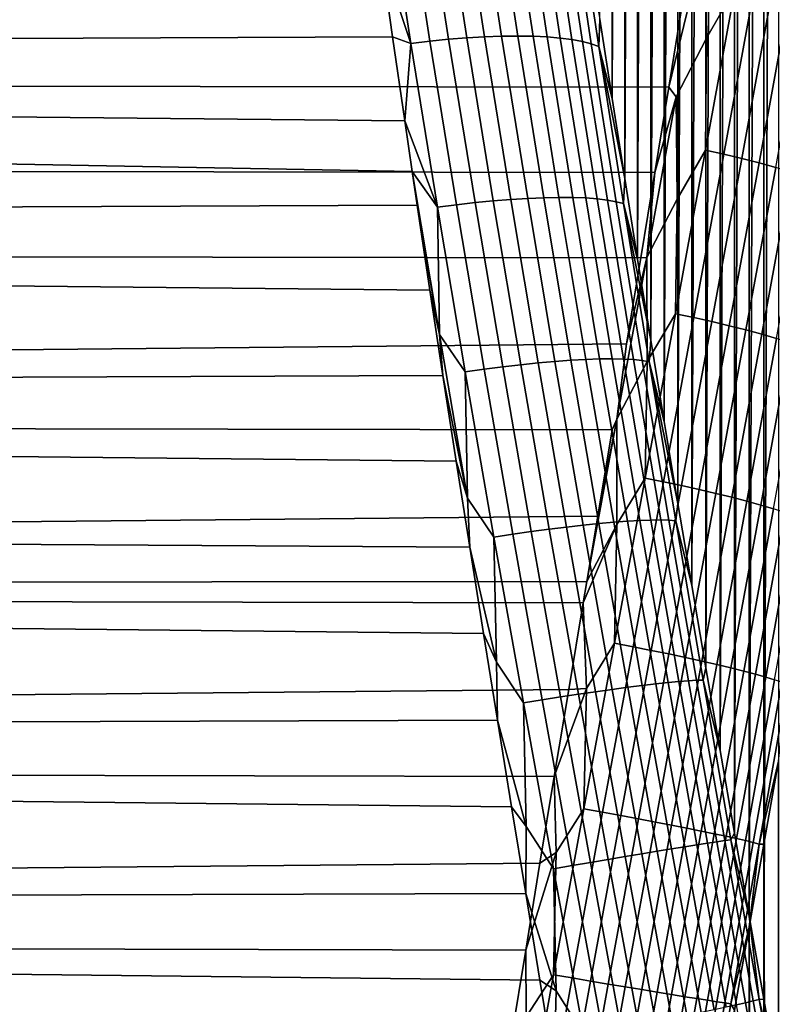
# Model space of a CAD drawing. Header units: metres. Extents: x -29 to 117, y -464 to 29.
# Tile 353 of 362: x 109.66 to 114.77, y -0.56 to 6.12. Entities that reach past the tile are written whole.
import ezdxf

# ---------------------------------------------------------------- set-up
doc = ezdxf.new("R2010")
doc.units = ezdxf.units.M
doc.layers.add('solid_24_501_056_XXX', color=7, linetype='CONTINUOUS')

msp = doc.modelspace()

# ---------------------------------------------------------------- linework, layer by layer
at = {"layer": 'solid_24_501_056_XXX'}
for points in [[(114.708351, 26.708818, 47.826935), (114.808304, 26.779617, 48.386929), (114.708481, -0.529028, 24.972332)], [(114.808304, 26.779617, 48.386929), (114.808449, -1.092872, 24.999872), (114.708481, -0.529028, 24.972332)], [(114.608963, 26.62649, 47.269909), (114.708351, 26.708818, 47.826935), (114.609085, 0.03389, 24.956667)], [(114.708351, 26.708818, 47.826935), (114.708481, -0.529028, 24.972332), (114.609085, 0.03389, 24.956667)], [(114.510101, 26.532459, 46.714806), (114.608963, 26.62649, 47.269909), (114.510216, 0.596942, 24.952862)], [(114.608963, 26.62649, 47.269909), (114.609085, 0.03389, 24.956667), (114.510216, 0.596942, 24.952862)], [(114.412003, 26.426952, 46.162342), (114.510101, 26.532459, 46.714806), (114.412109, 1.159387, 24.960819)], [(114.510101, 26.532459, 46.714806), (114.510216, 0.596942, 24.952862), (114.412109, 1.159387, 24.960819)], [(114.314972, 26.310246, 45.613522), (114.412003, 26.426952, 46.162342), (114.315063, 1.720182, 24.98044)], [(114.412003, 26.426952, 46.162342), (114.412109, 1.159387, 24.960819), (114.315063, 1.720182, 24.98044)], [(114.219238, 26.18248, 45.068893), (114.314972, 26.310246, 45.613522), (114.219322, 2.278758, 25.011681)], [(114.314972, 26.310246, 45.613522), (114.315063, 1.720182, 24.98044), (114.219322, 2.278758, 25.011681)], [(114.124779, 26.043379, 44.527504), (114.219238, 26.18248, 45.068893), (114.124863, 2.836112, 25.054651)], [(114.219238, 26.18248, 45.068893), (114.219322, 2.278758, 25.011681), (114.124863, 2.836112, 25.054651)], [(114.03183, 25.893265, 43.99004), (114.124779, 26.043379, 44.527504), (114.031898, 3.391507, 25.10915)], [(114.124779, 26.043379, 44.527504), (114.124863, 2.836112, 25.054651), (114.031898, 3.391507, 25.10915)], [(113.940636, 25.732533, 43.457409), (114.03183, 25.893265, 43.99004), (113.940704, 3.943979, 25.174944)], [(114.03183, 25.893265, 43.99004), (114.031898, 3.391507, 25.10915), (113.940704, 3.943979, 25.174944)], [(113.85141, 25.561365, 42.930054), (113.940636, 25.732533, 43.457409), (113.851471, 4.493063, 25.251928)], [(113.940636, 25.732533, 43.457409), (113.940704, 3.943979, 25.174944), (113.851471, 4.493063, 25.251928)], [(113.764153, 25.37941, 42.407154), (113.85141, 25.561365, 42.930054), (113.764214, 5.039623, 25.340311)], [(113.85141, 25.561365, 42.930054), (113.851471, 4.493063, 25.251928), (113.764214, 5.039623, 25.340311)], [(113.679047, 25.187059, 41.889301), (113.764153, 25.37941, 42.407154), (113.679108, 5.583015, 25.439808)], [(113.764153, 25.37941, 42.407154), (113.764214, 5.039623, 25.340311), (113.679108, 5.583015, 25.439808)], [(113.679047, 25.187059, 41.889301), (113.679108, 5.583015, 25.439808), (113.596367, 6.122445, 25.550089)], [(112.441956, 5.972583, 24.413973), (112.270897, 7.074394, 24.673044), (112.398117, 7.085134, 24.702394), (112.568726, 5.985153, 24.44451)], [(112.568726, 5.985153, 24.44451), (112.398117, 7.085134, 24.702394), (112.522629, 7.092736, 24.742407), (112.692665, 5.994983, 24.485786)], [(112.692665, 5.994983, 24.485786), (112.522629, 7.092736, 24.742407), (112.643478, 7.097141, 24.792778), (112.812828, 6.001997, 24.537491)], [(112.812828, 6.001997, 24.537491), (112.643478, 7.097141, 24.792778), (112.75975, 7.098316, 24.853123), (112.928299, 6.006145, 24.599226)], [(112.928299, 6.006145, 24.599226), (112.75975, 7.098316, 24.853123), (112.870552, 7.096252, 24.922981), (113.038193, 6.007391, 24.670523)], [(113.038193, 6.007391, 24.670523), (112.870552, 7.096252, 24.922981), (112.975037, 7.090965, 25.001822), (113.14167, 6.005729, 24.750835)], [(113.14167, 6.005729, 24.750835), (112.975037, 7.090965, 25.001822), (113.072418, 7.082495, 25.089041), (113.237953, 6.00117, 24.839554)], [(112.313202, 5.957355, 24.394398), (112.1091, 6.56838, 24.528711), (112.141823, 7.060584, 24.65457)], [(112.313202, 5.957355, 24.394398), (112.141823, 7.060584, 24.65457), (112.270897, 7.074394, 24.673044), (112.441956, 5.972583, 24.413973)], [(113.237953, 6.00117, 24.839554), (113.072418, 7.082495, 25.089041), (113.161942, 7.070906, 25.183973), (113.326294, 5.993749, 24.936001)], [(113.326294, 5.993749, 24.936001), (113.161942, 7.070906, 25.183973), (113.242935, 7.056288, 25.285896), (113.406029, 5.983523, 25.03944)], [(113.406029, 5.983523, 25.03944), (113.242935, 7.056288, 25.285896), (113.314774, 7.038752, 25.394032), (113.476547, 5.97057, 25.149082)], [(113.476547, 5.97057, 25.149082), (113.314774, 7.038752, 25.394032), (113.376907, 7.01843, 25.507555), (113.5373, 5.954988, 25.264091)], [(113.5373, 5.954988, 25.264091), (113.376907, 7.01843, 25.507555), (113.428871, 6.995479, 25.625601), (113.587845, 5.936897, 25.383591)], [(114.310257, 6.675467, 79.450752), (114.319809, 5.993232, 79.596504), (114.513298, 6.334224, 79.495148), (114.515343, 7.078227, 79.335388)], [(72.296364, 5.829614, 24.362448), (72.409271, 6.957699, 24.624756), (112.1091, 6.56838, 24.528711), (112.188744, 6.001992, 24.399384)], [(113.587845, 5.936897, 25.383591), (113.428871, 6.995479, 25.625601), (113.596367, 6.122445, 25.550089)], [(114.310257, 6.675467, 79.450752), (114.15741, 6.234229, 79.556564), (114.063408, 5.659644, 79.680367)], [(114.319809, 5.993232, 79.596504), (114.310257, 6.675467, 79.450752), (114.063408, 5.659644, 79.680367), (114.114082, 5.593937, 79.692474)], [(112.313202, 5.957355, 24.394398), (112.188744, 6.001992, 24.399384), (112.1091, 6.56838, 24.528711)], [(114.063408, 5.659644, 79.680367), (114.15741, 6.234229, 79.556564), (63.256695, 6.304667, 79.54052), (63.156845, 5.732134, 79.665436)], [(114.513298, 6.334224, 79.495148), (114.312866, 5.232675, 79.730431), (114.437943, 5.205482, 79.701958), (114.638, 6.306047, 79.466019)], [(114.319809, 5.993232, 79.596504), (114.312866, 5.232675, 79.730431), (114.513298, 6.334224, 79.495148)], [(114.638, 6.306047, 79.466019), (114.437943, 5.205482, 79.701958), (114.559578, 5.17682, 79.662659), (114.759125, 6.275992, 79.426178)], [(114.759125, 6.275992, 79.426178), (114.559578, 5.17682, 79.662659), (114.676971, 5.146884, 79.612816), (114.875862, 6.244264, 79.3759)], [(114.875862, 6.244264, 79.3759), (114.676971, 5.146884, 79.612816), (114.789223, 5.115904, 79.552803), (114.98732, 6.211104, 79.315575)], [(113.587845, 5.936897, 25.383591), (113.596367, 6.122445, 25.550089), (113.679108, 5.583015, 25.439808)], [(72.296364, 5.829614, 24.362448), (112.188744, 6.001992, 24.399384), (112.27095, 5.431953, 24.281513)], [(112.313202, 5.957355, 24.394398), (112.27095, 5.431953, 24.281513), (112.188744, 6.001992, 24.399384)], [(112.493568, 4.846262, 24.179256), (112.27095, 5.431953, 24.281513), (112.313202, 5.957355, 24.394398)], [(112.493568, 4.846262, 24.179256), (112.313202, 5.957355, 24.394398), (112.441956, 5.972583, 24.413973), (112.621986, 4.862868, 24.199896)], [(112.621986, 4.862868, 24.199896), (112.441956, 5.972583, 24.413973), (112.568726, 5.985153, 24.44451), (112.748291, 4.877228, 24.231565)], [(112.748291, 4.877228, 24.231565), (112.568726, 5.985153, 24.44451), (112.692665, 5.994983, 24.485786), (112.871635, 4.889249, 24.274035)], [(112.871635, 4.889249, 24.274035), (112.692665, 5.994983, 24.485786), (112.812828, 6.001997, 24.537491), (112.991074, 4.898838, 24.326981)], [(112.991074, 4.898838, 24.326981), (112.812828, 6.001997, 24.537491), (112.928299, 6.006145, 24.599226), (113.105705, 4.905922, 24.390001)], [(113.105705, 4.905922, 24.390001), (112.928299, 6.006145, 24.599226), (113.038193, 6.007391, 24.670523), (113.214645, 4.910448, 24.462612)], [(113.214645, 4.910448, 24.462612), (113.038193, 6.007391, 24.670523), (113.14167, 6.005729, 24.750835), (113.31707, 4.912381, 24.544264)], [(113.31707, 4.912381, 24.544264), (113.14167, 6.005729, 24.750835), (113.237953, 6.00117, 24.839554), (113.412201, 4.911706, 24.634331)], [(113.412201, 4.911706, 24.634331), (113.237953, 6.00117, 24.839554), (113.326294, 5.993749, 24.936001), (113.499298, 4.908429, 24.732126)], [(113.499298, 4.908429, 24.732126), (113.326294, 5.993749, 24.936001), (113.406029, 5.983523, 25.03944), (113.577713, 4.902573, 24.836905)], [(113.577713, 4.902573, 24.836905), (113.406029, 5.983523, 25.03944), (113.476547, 5.97057, 25.149082), (113.646843, 4.894185, 24.947866)], [(113.646843, 4.894185, 24.947866), (113.476547, 5.97057, 25.149082), (113.5373, 5.954988, 25.264091), (113.706154, 4.883328, 25.064165)], [(113.706154, 4.883328, 25.064165), (113.5373, 5.954988, 25.264091), (113.587845, 5.936897, 25.383591), (113.755203, 4.870084, 25.184916)], [(114.114082, 5.593937, 79.692474), (114.119835, 4.899465, 79.814224), (114.312866, 5.232675, 79.730431), (114.319809, 5.993232, 79.596504)], [(113.587845, 5.936897, 25.383591), (113.679108, 5.583015, 25.439808), (113.764214, 5.039623, 25.340311)], [(113.755203, 4.870084, 25.184916), (113.587845, 5.936897, 25.383591), (113.764214, 5.039623, 25.340311)], [(72.174301, 4.690711, 24.146427), (72.296364, 5.829614, 24.362448), (112.321541, 5.087724, 24.21624), (112.355553, 4.858567, 24.175232)], [(72.296364, 5.829614, 24.362448), (112.27095, 5.431953, 24.281513), (112.321541, 5.087724, 24.21624)], [(113.968628, 5.082222, 79.792259), (114.063408, 5.659644, 79.680367), (63.156845, 5.732134, 79.665436), (63.058674, 5.157462, 79.778389)], [(114.114082, 5.593937, 79.692474), (114.063408, 5.659644, 79.680367), (113.968628, 5.082222, 79.792259)], [(114.114082, 5.593937, 79.692474), (113.968628, 5.082222, 79.792259), (113.913979, 4.504285, 79.891273)], [(114.114082, 5.593937, 79.692474), (113.913979, 4.504285, 79.891273), (114.119835, 4.899465, 79.814224)], [(112.493568, 4.846262, 24.179256), (112.321541, 5.087724, 24.21624), (112.27095, 5.431953, 24.281513)], [(114.312866, 5.232675, 79.730431), (114.108727, 4.123231, 79.921288), (114.234177, 4.097057, 79.893517), (114.437943, 5.205482, 79.701958)], [(114.119835, 4.899465, 79.814224), (114.108727, 4.123231, 79.921288), (114.312866, 5.232675, 79.730431)], [(113.872574, 4.501987, 79.892212), (113.968628, 5.082222, 79.792259), (63.058674, 5.157462, 79.778389), (62.962143, 4.580895, 79.879349)], [(114.437943, 5.205482, 79.701958), (114.234177, 4.097057, 79.893517), (114.356331, 4.069827, 79.854828), (114.559578, 5.17682, 79.662659)], [(114.559578, 5.17682, 79.662659), (114.356331, 4.069827, 79.854828), (114.474396, 4.041723, 79.805496), (114.676971, 5.146884, 79.612816)], [(114.676971, 5.146884, 79.612816), (114.474396, 4.041723, 79.805496), (114.587448, 4.012961, 79.745895), (114.789223, 5.115904, 79.552803)], [(112.506256, 3.981934, 24.036356), (112.355553, 4.858567, 24.175232), (112.321541, 5.087724, 24.21624)], [(112.506256, 3.981934, 24.036356), (112.321541, 5.087724, 24.21624), (112.493568, 4.846262, 24.179256)], [(113.913979, 4.504285, 79.891273), (113.968628, 5.082222, 79.792259), (113.872574, 4.501987, 79.892212)], [(114.789223, 5.115904, 79.552803), (114.587448, 4.012961, 79.745895), (114.694641, 3.98376, 79.676476), (114.895477, 5.084115, 79.483078)], [(114.895477, 5.084115, 79.483078), (114.694641, 3.98376, 79.676476), (114.795151, 3.954343, 79.597771), (114.994919, 5.051759, 79.404175)], [(113.755203, 4.870084, 25.184916), (113.764214, 5.039623, 25.340311), (113.851471, 4.493063, 25.251928)], [(112.9356, 3.763077, 24.063744), (112.748291, 4.877228, 24.231565), (112.871635, 4.889249, 24.274035), (113.058327, 3.777248, 24.107332)], [(113.058327, 3.777248, 24.107332), (112.871635, 4.889249, 24.274035), (112.991074, 4.898838, 24.326981), (113.177017, 3.789373, 24.16143)], [(113.177017, 3.789373, 24.16143), (112.991074, 4.898838, 24.326981), (113.105705, 4.905922, 24.390001), (113.290771, 3.799358, 24.225628)], [(113.290771, 3.799358, 24.225628), (113.105705, 4.905922, 24.390001), (113.214645, 4.910448, 24.462612), (113.398727, 3.807128, 24.299433)], [(113.398727, 3.807128, 24.299433), (113.214645, 4.910448, 24.462612), (113.31707, 4.912381, 24.544264), (113.500053, 3.812623, 24.382282)], [(113.500053, 3.812623, 24.382282), (113.31707, 4.912381, 24.544264), (113.412201, 4.911706, 24.634331), (113.593979, 3.815801, 24.473545)], [(113.593979, 3.815801, 24.473545), (113.412201, 4.911706, 24.634331), (113.499298, 4.908429, 24.732126), (113.679794, 3.816639, 24.572527)], [(113.679794, 3.816639, 24.572527), (113.499298, 4.908429, 24.732126), (113.577713, 4.902573, 24.836905), (113.756836, 3.815129, 24.678469)], [(113.756836, 3.815129, 24.678469), (113.577713, 4.902573, 24.836905), (113.646843, 4.894185, 24.947866), (113.824524, 3.811283, 24.790564)], [(113.824524, 3.811283, 24.790564), (113.646843, 4.894185, 24.947866), (113.706154, 4.883328, 25.064165), (113.882332, 3.80513, 24.907959)], [(113.882332, 3.80513, 24.907959), (113.706154, 4.883328, 25.064165), (113.755203, 4.870084, 25.184916), (113.929825, 3.796718, 25.029758)], [(113.913979, 4.504285, 79.891273), (113.916611, 3.79841, 79.988304), (114.108727, 4.123231, 79.921288), (114.119835, 4.899465, 79.814224)], [(72.174301, 4.690711, 24.146427), (112.355553, 4.858567, 24.175232), (112.442108, 4.282208, 24.080669)], [(112.506256, 3.981934, 24.036356), (112.442108, 4.282208, 24.080669), (112.355553, 4.858567, 24.175232)], [(112.681717, 3.729022, 24.009329), (112.493568, 4.846262, 24.179256), (112.621986, 4.862868, 24.199896), (112.809784, 3.746966, 24.030996)], [(112.506256, 3.981934, 24.036356), (112.493568, 4.846262, 24.179256), (112.681717, 3.729022, 24.009329)], [(112.809784, 3.746966, 24.030996), (112.621986, 4.862868, 24.199896), (112.748291, 4.877228, 24.231565), (112.9356, 3.763077, 24.063744)], [(113.755203, 4.870084, 25.184916), (113.851471, 4.493063, 25.251928), (113.940704, 3.943979, 25.174944)], [(113.929825, 3.796718, 25.029758), (113.755203, 4.870084, 25.184916), (113.940704, 3.943979, 25.174944)], [(72.043282, 3.542773, 23.977171), (72.174301, 4.690711, 24.146427), (112.442108, 4.282208, 24.080669), (112.530251, 3.703226, 23.997938)], [(113.775566, 3.919339, 79.980103), (113.872574, 4.501987, 79.892212), (62.962143, 4.580895, 79.879349), (62.774452, 3.4231, 80.045204)], [(113.913979, 4.504285, 79.891273), (113.775566, 3.919339, 79.980103), (113.711121, 3.407968, 80.046906)], [(113.913979, 4.504285, 79.891273), (113.711121, 3.407968, 80.046906), (113.916611, 3.79841, 79.988304)], [(113.913979, 4.504285, 79.891273), (113.872574, 4.501987, 79.892212), (113.775566, 3.919339, 79.980103)], [(112.506256, 3.981934, 24.036356), (112.530251, 3.703226, 23.997938), (112.442108, 4.282208, 24.080669)], [(114.108727, 4.123231, 79.921288), (113.902107, 3.007422, 80.067482), (114.027939, 2.982306, 80.040459), (114.234177, 4.097057, 79.893517)], [(113.916611, 3.79841, 79.988304), (113.902107, 3.007422, 80.067482), (114.108727, 4.123231, 79.921288)], [(114.234177, 4.097057, 79.893517), (114.027939, 2.982306, 80.040459), (114.150627, 2.956545, 80.002441), (114.356331, 4.069827, 79.854828)], [(114.356331, 4.069827, 79.854828), (114.150627, 2.956545, 80.002441), (114.269356, 2.930312, 79.953705), (114.474396, 4.041723, 79.805496)], [(114.474396, 4.041723, 79.805496), (114.269356, 2.930312, 79.953705), (114.383232, 2.903808, 79.894608), (114.587448, 4.012961, 79.745895)], [(114.587448, 4.012961, 79.745895), (114.383232, 2.903808, 79.894608), (114.491371, 2.877234, 79.825607), (114.694641, 3.98376, 79.676476)], [(112.697678, 2.87156, 23.900877), (112.530251, 3.703226, 23.997938), (112.506256, 3.981934, 24.036356)], [(112.697678, 2.87156, 23.900877), (112.506256, 3.981934, 24.036356), (112.681717, 3.729022, 24.009329)], [(113.929825, 3.796718, 25.029758), (113.940704, 3.943979, 25.174944), (114.031898, 3.391507, 25.10915)], [(114.694641, 3.98376, 79.676476), (114.491371, 2.877234, 79.825607), (114.592957, 2.850794, 79.747231), (114.795151, 3.954343, 79.597771)], [(114.795151, 3.954343, 79.597771), (114.592957, 2.850794, 79.747231), (114.68721, 2.824688, 79.66008), (114.888214, 3.924933, 79.510391)], [(113.711121, 3.407968, 80.046906), (113.775566, 3.919339, 79.980103), (62.774452, 3.4231, 80.045204), (113.678139, 3.334777, 80.055855)], [(114.888214, 3.924933, 79.510391), (114.68721, 2.824688, 79.66008), (114.773422, 2.799116, 79.564812), (114.973114, 3.895756, 79.414986)], [(113.589188, 2.699055, 24.181034), (113.398727, 3.807128, 24.299433), (113.500053, 3.812623, 24.382282), (113.689377, 2.708077, 24.264946)], [(113.689377, 2.708077, 24.264946), (113.500053, 3.812623, 24.382282), (113.593979, 3.815801, 24.473545), (113.782074, 2.715076, 24.357254)], [(113.782074, 2.715076, 24.357254), (113.593979, 3.815801, 24.473545), (113.679794, 3.816639, 24.572527), (113.866554, 2.719998, 24.457254)], [(113.866554, 2.719998, 24.457254), (113.679794, 3.816639, 24.572527), (113.756836, 3.815129, 24.678469), (113.942177, 2.722805, 24.564186)], [(113.942177, 2.722805, 24.564186), (113.756836, 3.815129, 24.678469), (113.824524, 3.811283, 24.790564), (114.008377, 2.723476, 24.677231)], [(114.008377, 2.723476, 24.677231), (113.824524, 3.811283, 24.790564), (113.882332, 3.80513, 24.907959), (114.064636, 2.722006, 24.795528)], [(112.876366, 2.607265, 23.884668), (112.681717, 3.729022, 24.009329), (112.809784, 3.746966, 24.030996), (113.004074, 2.626505, 23.907328)], [(113.004074, 2.626505, 23.907328), (112.809784, 3.746966, 24.030996), (112.9356, 3.763077, 24.063744), (113.129395, 2.644325, 23.941095)], [(113.129395, 2.644325, 23.941095), (112.9356, 3.763077, 24.063744), (113.058327, 3.777248, 24.107332), (113.251472, 2.660609, 23.985731)], [(113.251472, 2.660609, 23.985731), (113.058327, 3.777248, 24.107332), (113.177017, 3.789373, 24.16143), (113.369392, 2.67523, 24.040892)], [(113.369392, 2.67523, 24.040892), (113.177017, 3.789373, 24.16143), (113.290771, 3.799358, 24.225628), (113.482254, 2.688078, 24.106159)], [(113.482254, 2.688078, 24.106159), (113.290771, 3.799358, 24.225628), (113.398727, 3.807128, 24.299433), (113.589188, 2.699055, 24.181034)], [(113.711121, 3.407968, 80.046906), (113.711342, 2.691553, 80.118515), (113.902107, 3.007422, 80.067482), (113.916611, 3.79841, 79.988304)], [(114.064636, 2.722006, 24.795528), (113.882332, 3.80513, 24.907959), (113.929825, 3.796718, 25.029758), (114.110527, 2.718406, 24.918175)], [(113.929825, 3.796718, 25.029758), (114.031898, 3.391507, 25.10915), (114.124863, 2.836112, 25.054651)], [(114.110527, 2.718406, 24.918175), (113.929825, 3.796718, 25.029758), (114.124863, 2.836112, 25.054651)], [(72.043282, 3.542773, 23.977171), (112.530251, 3.703226, 23.997938), (112.62043, 3.121683, 23.927103)], [(112.697678, 2.87156, 23.900877), (112.62043, 3.121683, 23.927103), (112.530251, 3.703226, 23.997938)], [(112.697678, 2.87156, 23.900877), (112.681717, 3.729022, 24.009329), (112.876366, 2.607265, 23.884668)], [(72.043282, 3.542773, 23.977171), (112.62043, 3.121683, 23.927103), (112.712395, 2.537945, 23.868265), (71.953232, 2.791144, 23.892282)], [(113.580643, 2.748724, 80.119392), (113.678139, 3.334777, 80.055855), (62.774452, 3.4231, 80.045204), (62.594093, 2.260772, 80.162888)], [(113.711121, 3.407968, 80.046906), (113.580643, 2.748724, 80.119392), (113.506836, 2.306433, 80.15918)], [(113.711121, 3.407968, 80.046906), (113.506836, 2.306433, 80.15918), (113.711342, 2.691553, 80.118515)], [(113.711121, 3.407968, 80.046906), (113.678139, 3.334777, 80.055855), (113.580643, 2.748724, 80.119392)], [(112.697678, 2.87156, 23.900877), (112.712395, 2.537945, 23.868265), (112.62043, 3.121683, 23.927103)], [(113.902107, 3.007422, 80.067482), (113.694267, 1.886777, 80.1688), (113.820473, 1.862757, 80.14257), (114.027939, 2.982306, 80.040459)], [(113.711342, 2.691553, 80.118515), (113.694267, 1.886777, 80.1688), (113.902107, 3.007422, 80.067482)], [(114.027939, 2.982306, 80.040459), (113.820473, 1.862757, 80.14257), (113.943695, 1.838504, 80.105286), (114.150627, 2.956545, 80.002441)], [(114.150627, 2.956545, 80.002441), (113.943695, 1.838504, 80.105286), (114.063103, 1.814181, 80.057213), (114.269356, 2.930312, 79.953705)], [(114.269356, 2.930312, 79.953705), (114.063103, 1.814181, 80.057213), (114.177795, 1.789974, 79.998718), (114.383232, 2.903808, 79.894608)], [(114.383232, 2.903808, 79.894608), (114.177795, 1.789974, 79.998718), (114.286888, 1.766067, 79.930244), (114.491371, 2.877234, 79.825607)], [(114.491371, 2.877234, 79.825607), (114.286888, 1.766067, 79.930244), (114.389557, 1.742641, 79.852325), (114.592957, 2.850794, 79.747231)], [(112.876366, 2.607265, 23.884668), (112.894539, 1.757972, 23.809792), (112.712395, 2.537945, 23.868265), (112.697678, 2.87156, 23.900877)], [(114.110527, 2.718406, 24.918175), (114.124863, 2.836112, 25.054651), (114.219322, 2.278758, 25.011681)], [(114.592957, 2.850794, 79.747231), (114.389557, 1.742641, 79.852325), (114.485016, 1.719877, 79.765541), (114.68721, 2.824688, 79.66008)], [(114.68721, 2.824688, 79.66008), (114.485016, 1.719877, 79.765541), (114.572533, 1.697948, 79.670563), (114.773422, 2.799116, 79.564812)], [(113.506836, 2.306433, 80.15918), (113.580643, 2.748724, 80.119392), (62.594093, 2.260772, 80.162888)], [(71.953232, 2.791144, 23.892282), (112.712395, 2.537945, 23.868265), (112.805641, 1.952484, 23.821518), (71.903473, 2.387612, 23.855091)], [(114.773422, 2.799116, 79.564812), (114.572533, 1.697948, 79.670563), (114.651451, 1.677021, 79.568115), (114.850922, 2.774274, 79.462158)], [(114.850922, 2.774274, 79.462158), (114.651451, 1.677021, 79.568115), (114.721161, 1.657255, 79.458969), (114.919128, 2.75035, 79.352898)], [(114.919128, 2.75035, 79.352898), (114.721161, 1.657255, 79.458969), (114.781128, 1.638802, 79.343971), (114.977516, 2.727527, 79.237869)], [(113.449806, 1.540933, 23.909246), (113.251472, 2.660609, 23.985731), (113.369392, 2.67523, 24.040892), (113.566933, 1.558011, 23.96538)], [(113.566933, 1.558011, 23.96538), (113.369392, 2.67523, 24.040892), (113.482254, 2.688078, 24.106159), (113.678871, 1.573684, 24.031609)], [(113.678871, 1.573684, 24.031609), (113.482254, 2.688078, 24.106159), (113.589188, 2.699055, 24.181034), (113.78476, 1.58783, 24.107431)], [(113.711342, 2.691553, 80.118515), (113.506836, 2.306433, 80.15918), (113.482567, 2.161172, 80.170715)], [(113.694267, 1.886777, 80.1688), (113.711342, 2.691553, 80.118515), (113.482567, 2.161172, 80.170715), (113.505249, 1.580375, 80.204681)], [(113.78476, 1.58783, 24.107431), (113.589188, 2.699055, 24.181034), (113.689377, 2.708077, 24.264946), (113.883797, 1.600344, 24.192266)], [(113.883797, 1.600344, 24.192266), (113.689377, 2.708077, 24.264946), (113.782074, 2.715076, 24.357254), (113.97522, 1.611129, 24.285469)], [(113.97522, 1.611129, 24.285469), (113.782074, 2.715076, 24.357254), (113.866554, 2.719998, 24.457254), (114.058334, 1.620103, 24.386326)], [(114.058334, 1.620103, 24.386326), (113.866554, 2.719998, 24.457254), (113.942177, 2.722805, 24.564186), (114.132515, 1.627198, 24.494072)], [(114.132515, 1.627198, 24.494072), (113.942177, 2.722805, 24.564186), (114.008377, 2.723476, 24.677231), (114.197189, 1.632359, 24.60788)], [(114.197189, 1.632359, 24.60788), (114.008377, 2.723476, 24.677231), (114.064636, 2.722006, 24.795528), (114.251854, 1.635547, 24.726887)], [(114.251854, 1.635547, 24.726887), (114.064636, 2.722006, 24.795528), (114.110527, 2.718406, 24.918175), (114.296112, 1.636738, 24.850182)], [(114.296112, 1.636738, 24.850182), (114.110527, 2.718406, 24.918175), (114.219322, 2.278758, 25.011681), (114.315063, 1.720182, 24.98044)], [(113.076241, 1.482594, 23.805294), (112.876366, 2.607265, 23.884668), (113.004074, 2.626505, 23.907328), (113.203583, 1.50309, 23.828907)], [(112.894539, 1.757972, 23.809792), (112.876366, 2.607265, 23.884668), (113.076241, 1.482594, 23.805294)], [(113.203583, 1.50309, 23.828907), (113.004074, 2.626505, 23.907328), (113.129395, 2.644325, 23.941095), (113.328377, 1.522579, 23.86364)], [(113.328377, 1.522579, 23.86364), (113.129395, 2.644325, 23.941095), (113.251472, 2.660609, 23.985731), (113.449806, 1.540933, 23.909246)], [(112.894539, 1.757972, 23.809792), (112.805641, 1.952484, 23.821518), (112.712395, 2.537945, 23.868265)], [(71.755089, 1.227126, 23.780548), (71.903473, 2.387612, 23.855091), (112.805641, 1.952484, 23.821518), (112.899765, 1.365724, 23.786932)], [(113.482567, 2.161172, 80.170715), (113.506836, 2.306433, 80.15918), (62.594093, 2.260772, 80.162888)], [(113.384262, 1.572566, 80.20977), (113.482567, 2.161172, 80.170715), (62.594093, 2.260772, 80.162888), (62.421329, 1.095912, 80.232361)], [(113.505249, 1.580375, 80.204681), (113.482567, 2.161172, 80.170715), (113.384262, 1.572566, 80.20977)], [(112.894539, 1.757972, 23.809792), (112.899765, 1.365724, 23.786932), (112.805641, 1.952484, 23.821518)], [(113.694267, 1.886777, 80.1688), (113.486481, 0.762824, 80.225105), (113.613068, 0.73994, 80.199707), (113.820473, 1.862757, 80.14257)], [(113.505249, 1.580375, 80.204681), (113.486481, 0.762824, 80.225105), (113.694267, 1.886777, 80.1688)], [(113.820473, 1.862757, 80.14257), (113.613068, 0.73994, 80.199707), (113.736816, 0.717235, 80.163216), (113.943695, 1.838504, 80.105286)], [(113.943695, 1.838504, 80.105286), (113.736816, 0.717235, 80.163216), (113.856903, 0.694861, 80.115883), (114.063103, 1.814181, 80.057213)], [(114.063103, 1.814181, 80.057213), (113.856903, 0.694861, 80.115883), (113.972412, 0.67299, 80.058083), (114.177795, 1.789974, 79.998718)], [(113.076241, 1.482594, 23.805294), (113.095596, 0.642726, 23.763117), (112.899765, 1.365724, 23.786932), (112.894539, 1.757972, 23.809792)], [(114.177795, 1.789974, 79.998718), (113.972412, 0.67299, 80.058083), (114.082466, 0.651788, 79.990257), (114.286888, 1.766067, 79.930244)], [(114.286888, 1.766067, 79.930244), (114.082466, 0.651788, 79.990257), (114.186211, 0.631417, 79.91291), (114.389557, 1.742641, 79.852325)], [(114.389557, 1.742641, 79.852325), (114.186211, 0.631417, 79.91291), (114.282875, 0.612032, 79.826637), (114.485016, 1.719877, 79.765541)], [(114.485016, 1.719877, 79.765541), (114.282875, 0.612032, 79.826637), (114.371704, 0.593782, 79.732101), (114.572533, 1.697948, 79.670563)], [(114.296112, 1.636738, 24.850182), (114.315063, 1.720182, 24.98044), (114.412109, 1.159387, 24.960819)], [(114.572533, 1.697948, 79.670563), (114.371704, 0.593782, 79.732101), (114.452034, 0.576804, 79.630013), (114.651451, 1.677021, 79.568115)], [(114.651451, 1.677021, 79.568115), (114.452034, 0.576804, 79.630013), (114.523239, 0.56123, 79.521164), (114.721161, 1.657255, 79.458969)], [(114.082047, 0.491022, 24.164257), (113.883797, 1.600344, 24.192266), (113.97522, 1.611129, 24.285469), (114.17218, 0.505557, 24.258202)], [(114.17218, 0.505557, 24.258202), (113.97522, 1.611129, 24.285469), (114.058334, 1.620103, 24.386326), (114.253914, 0.51855, 24.359755)], [(114.253914, 0.51855, 24.359755), (114.058334, 1.620103, 24.386326), (114.132515, 1.627198, 24.494072), (114.326614, 0.529901, 24.468138)], [(114.326614, 0.529901, 24.468138), (114.132515, 1.627198, 24.494072), (114.197189, 1.632359, 24.60788), (114.389732, 0.539523, 24.582527)], [(114.389732, 0.539523, 24.582527), (114.197189, 1.632359, 24.60788), (114.251854, 1.635547, 24.726887), (114.442787, 0.547343, 24.702051)], [(114.442787, 0.547343, 24.702051), (114.251854, 1.635547, 24.726887), (114.296112, 1.636738, 24.850182), (114.485367, 0.553302, 24.825796)], [(114.485367, 0.553302, 24.825796), (114.296112, 1.636738, 24.850182), (114.412109, 1.159387, 24.960819), (114.510216, 0.596942, 24.952862)], [(114.721161, 1.657255, 79.458969), (114.523239, 0.56123, 79.521164), (114.584785, 0.547177, 79.40638), (114.781128, 1.638802, 79.343971)], [(114.781128, 1.638802, 79.343971), (114.584785, 0.547177, 79.40638), (114.636208, 0.534753, 79.28653), (114.830894, 1.621801, 79.223991)], [(114.830894, 1.621801, 79.223991), (114.636208, 0.534753, 79.28653), (114.677101, 0.524052, 79.162537), (114.870087, 1.606384, 79.099945)], [(114.870087, 1.606384, 79.099945), (114.677101, 0.524052, 79.162537), (114.808456, 1.086612, 79.007622)], [(113.286293, 0.983448, 80.236511), (113.384262, 1.572566, 80.20977), (62.421329, 1.095912, 80.232361)], [(113.505249, 1.580375, 80.204681), (113.384262, 1.572566, 80.20977), (113.286293, 0.983448, 80.236511)], [(113.486481, 0.762824, 80.225105), (113.505249, 1.580375, 80.204681), (113.286293, 0.983448, 80.236511), (113.299583, 0.466359, 80.246666)], [(113.531281, 0.399439, 23.831387), (113.328377, 1.522579, 23.86364), (113.449806, 1.540933, 23.909246), (113.652046, 0.419823, 23.877892)], [(113.652046, 0.419823, 23.877892), (113.449806, 1.540933, 23.909246), (113.566933, 1.558011, 23.96538), (113.768372, 0.439318, 23.934904)], [(113.768372, 0.439318, 23.934904), (113.566933, 1.558011, 23.96538), (113.678871, 1.573684, 24.031609), (113.879364, 0.457775, 24.001989)], [(113.879364, 0.457775, 24.001989), (113.678871, 1.573684, 24.031609), (113.78476, 1.58783, 24.107431), (113.984192, 0.475053, 24.078634)], [(113.984192, 0.475053, 24.078634), (113.78476, 1.58783, 24.107431), (113.883797, 1.600344, 24.192266), (114.082047, 0.491022, 24.164257)], [(113.280037, 0.356612, 23.771219), (113.076241, 1.482594, 23.805294), (113.203583, 1.50309, 23.828907), (113.407005, 0.378322, 23.795746)], [(113.095596, 0.642726, 23.763117), (113.076241, 1.482594, 23.805294), (113.280037, 0.356612, 23.771219)], [(113.407005, 0.378322, 23.795746), (113.203583, 1.50309, 23.828907), (113.328377, 1.522579, 23.86364), (113.531281, 0.399439, 23.831387)], [(71.755089, 1.227126, 23.780548), (112.899765, 1.365724, 23.786932), (112.99527, 0.777679, 23.76454)], [(113.095596, 0.642726, 23.763117), (112.99527, 0.777679, 23.76454), (112.899765, 1.365724, 23.786932)], [(71.598328, 0.06319, 23.753824), (71.755089, 1.227126, 23.780548), (112.99527, 0.777679, 23.76454), (113.091873, 0.188755, 23.754398)], [(113.189011, 0.394253, 80.250954), (113.286293, 0.983448, 80.236511), (62.421329, 1.095912, 80.232361), (62.256451, -0.069478, 80.25367)], [(114.677101, 0.524052, 79.162537), (114.708488, 0.522768, 79.035164), (114.808456, 1.086612, 79.007622)], [(114.808456, 1.086612, 79.007622), (114.708488, 0.522768, 79.035164), (114.808304, -26.78591, 55.620537)], [(113.299583, 0.466359, 80.246666), (113.286293, 0.983448, 80.236511), (113.189011, 0.394253, 80.250954)], [(113.095596, 0.642726, 23.763117), (113.091873, 0.188755, 23.754398), (112.99527, 0.777679, 23.76454)], [(113.486481, 0.762824, 80.225105), (113.280037, -0.362907, 80.236275), (113.407005, -0.384617, 80.211746), (113.613068, 0.73994, 80.199707)], [(113.299583, 0.466359, 80.246666), (113.280037, -0.362907, 80.236275), (113.486481, 0.762824, 80.225105)], [(113.613068, 0.73994, 80.199707), (113.407005, -0.384617, 80.211746), (113.531281, -0.405735, 80.176109), (113.736816, 0.717235, 80.163216)], [(113.736816, 0.717235, 80.163216), (113.531281, -0.405735, 80.176109), (113.652046, -0.426119, 80.129601), (113.856903, 0.694861, 80.115883)], [(113.856903, 0.694861, 80.115883), (113.652046, -0.426119, 80.129601), (113.768364, -0.445613, 80.072594), (113.972412, 0.67299, 80.058083)], [(113.972412, 0.67299, 80.058083), (113.768364, -0.445613, 80.072594), (113.879364, -0.46407, 80.005508), (114.082466, 0.651788, 79.990257)], [(113.280037, 0.356612, 23.771219), (113.299583, -0.472648, 23.760824), (113.091873, 0.188755, 23.754398), (113.095596, 0.642726, 23.763117)], [(114.082466, 0.651788, 79.990257), (113.879364, -0.46407, 80.005508), (113.984192, -0.481349, 79.928856), (114.186211, 0.631417, 79.91291)], [(114.186211, 0.631417, 79.91291), (113.984192, -0.481349, 79.928856), (114.082047, -0.497317, 79.843239), (114.282875, 0.612032, 79.826637)], [(114.282875, 0.612032, 79.826637), (114.082047, -0.497317, 79.843239), (114.17218, -0.511853, 79.74929), (114.371704, 0.593782, 79.732101)], [(114.371704, 0.593782, 79.732101), (114.17218, -0.511853, 79.74929), (114.253914, -0.524846, 79.647743), (114.452034, 0.576804, 79.630013)], [(114.452034, 0.576804, 79.630013), (114.253914, -0.524846, 79.647743), (114.326614, -0.536196, 79.539352), (114.523239, 0.56123, 79.521164)], [(114.523239, 0.56123, 79.521164), (114.326614, -0.536196, 79.539352), (114.389732, -0.545818, 79.424965), (114.584785, 0.547177, 79.40638)], [(114.523239, -0.567525, 24.486328), (114.326614, 0.529901, 24.468138), (114.389732, 0.539523, 24.582527), (114.584785, -0.553472, 24.601116)], [(114.584785, -0.553472, 24.601116), (114.389732, 0.539523, 24.582527), (114.442787, 0.547343, 24.702051), (114.636208, -0.541048, 24.720964)], [(114.584785, 0.547177, 79.40638), (114.389732, -0.545818, 79.424965), (114.442787, -0.553638, 79.305443), (114.636208, 0.534753, 79.28653)], [(114.636208, -0.541048, 24.720964), (114.442787, 0.547343, 24.702051), (114.485367, 0.553302, 24.825796), (114.677101, -0.530347, 24.844959)], [(114.636208, 0.534753, 79.28653), (114.442787, -0.553638, 79.305443), (114.485367, -0.559597, 79.181702), (114.677101, 0.524052, 79.162537)], [(114.485367, 0.553302, 24.825796), (114.510216, 0.596942, 24.952862), (114.609085, 0.03389, 24.956667)], [(114.677101, -0.530347, 24.844959), (114.485367, 0.553302, 24.825796), (114.609085, 0.03389, 24.956667)], [(114.082466, -0.658083, 24.017241), (113.879364, 0.457775, 24.001989), (113.984192, 0.475053, 24.078634), (114.186211, -0.637712, 24.094587)], [(114.186211, -0.637712, 24.094587), (113.984192, 0.475053, 24.078634), (114.082047, 0.491022, 24.164257), (114.282875, -0.618328, 24.180859)], [(114.282875, -0.618328, 24.180859), (114.082047, 0.491022, 24.164257), (114.17218, 0.505557, 24.258202), (114.371704, -0.600077, 24.275396)], [(114.371704, -0.600077, 24.275396), (114.17218, 0.505557, 24.258202), (114.253914, 0.51855, 24.359755), (114.452034, -0.5831, 24.37748)], [(114.452034, -0.5831, 24.37748), (114.253914, 0.51855, 24.359755), (114.326614, 0.529901, 24.468138), (114.523239, -0.567525, 24.486328)], [(114.677101, 0.524052, 79.162537), (114.485367, -0.559597, 79.181702), (114.609093, -0.04015, 79.050827)], [(114.677101, 0.524052, 79.162537), (114.609093, -0.04015, 79.050827), (114.708488, 0.522768, 79.035164)], [(114.708488, 0.522768, 79.035164), (114.609093, -0.04015, 79.050827), (114.708351, -26.715113, 56.180531)], [(114.708488, 0.522768, 79.035164), (114.708351, -26.715113, 56.180531), (114.808304, -26.78591, 55.620537)], [(113.299583, 0.466359, 80.246666), (113.189011, 0.394253, 80.250954), (113.091873, -0.195029, 80.253098)], [(113.280037, -0.362907, 80.236275), (113.299583, 0.466359, 80.246666), (113.091873, -0.195029, 80.253098), (113.095596, -0.649015, 80.244377)], [(113.736816, -0.72353, 23.844282), (113.531281, 0.399439, 23.831387), (113.652046, 0.419823, 23.877892), (113.856903, -0.701156, 23.891609)], [(113.856903, -0.701156, 23.891609), (113.652046, 0.419823, 23.877892), (113.768372, 0.439318, 23.934904), (113.972412, -0.679285, 23.949409)], [(113.972412, -0.679285, 23.949409), (113.768372, 0.439318, 23.934904), (113.879364, 0.457775, 24.001989), (114.082466, -0.658083, 24.017241)], [(113.091873, -0.195029, 80.253098), (113.189011, 0.394253, 80.250954), (62.256451, -0.069478, 80.25367)], [(113.486481, -0.76912, 23.782389), (113.280037, 0.356612, 23.771219), (113.407005, 0.378322, 23.795746), (113.613068, -0.746235, 23.807789)], [(113.299583, -0.472648, 23.760824), (113.280037, 0.356612, 23.771219), (113.486481, -0.76912, 23.782389)], [(113.613068, -0.746235, 23.807789), (113.407005, 0.378322, 23.795746), (113.531281, 0.399439, 23.831387), (113.736816, -0.72353, 23.844282)], [(71.598328, 0.06319, 23.753824), (113.091873, 0.188755, 23.754398), (113.189003, -0.400527, 23.756542)], [(113.299583, -0.472648, 23.760824), (113.189003, -0.400527, 23.756542), (113.091873, 0.188755, 23.754398)], [(71.433449, -1.1022, 23.775135), (71.598328, 0.06319, 23.753824), (113.189003, -0.400527, 23.756542), (113.286293, -0.989722, 23.770979)], [(114.677101, -0.530347, 24.844959), (114.609085, 0.03389, 24.956667), (114.708481, -0.529028, 24.972332)], [(114.485367, -0.559597, 79.181702), (114.510216, -0.603203, 79.054634), (114.609093, -0.04015, 79.050827)], [(114.609093, -0.04015, 79.050827), (114.510216, -0.603203, 79.054634), (114.608971, -26.632782, 56.737553)], [(114.609093, -0.04015, 79.050827), (114.608971, -26.632782, 56.737553), (114.708351, -26.715113, 56.180531)], [(112.995277, -0.783954, 80.242958), (113.091873, -0.195029, 80.253098), (62.256451, -0.069478, 80.25367), (62.099686, -1.233415, 80.226944)], [(113.095596, -0.649015, 80.244377), (113.091873, -0.195029, 80.253098), (112.995277, -0.783954, 80.242958)], [(113.280037, -0.362907, 80.236275), (113.076241, -1.488889, 80.202202), (113.203575, -1.509385, 80.178589), (113.407005, -0.384617, 80.211746)], [(113.095596, -0.649015, 80.244377), (113.076241, -1.488889, 80.202202), (113.280037, -0.362907, 80.236275)], [(113.299583, -0.472648, 23.760824), (113.286293, -0.989722, 23.770979), (113.189003, -0.400527, 23.756542)], [(113.407005, -0.384617, 80.211746), (113.203575, -1.509385, 80.178589), (113.328377, -1.528874, 80.143852), (113.531281, -0.405735, 80.176109)], [(113.531281, -0.405735, 80.176109), (113.328377, -1.528874, 80.143852), (113.449806, -1.547228, 80.098244), (113.652046, -0.426119, 80.129601)], [(113.652046, -0.426119, 80.129601), (113.449806, -1.547228, 80.098244), (113.566933, -1.564306, 80.042114), (113.768364, -0.445613, 80.072594)], [(113.768364, -0.445613, 80.072594), (113.566933, -1.564306, 80.042114), (113.678871, -1.579979, 79.975883), (113.879364, -0.46407, 80.005508)], [(113.879364, -0.46407, 80.005508), (113.678871, -1.579979, 79.975883), (113.78476, -1.594126, 79.900063), (113.984192, -0.481349, 79.928856)], [(113.486481, -0.76912, 23.782389), (113.505249, -1.586664, 23.802816), (113.286293, -0.989722, 23.770979), (113.299583, -0.472648, 23.760824)], [(113.984192, -0.481349, 79.928856), (113.78476, -1.594126, 79.900063), (113.883797, -1.606639, 79.815231), (114.082047, -0.497317, 79.843239)], [(114.082047, -0.497317, 79.843239), (113.883797, -1.606639, 79.815231), (113.97522, -1.617424, 79.722023), (114.17218, -0.511853, 79.74929)], [(114.17218, -0.511853, 79.74929), (113.97522, -1.617424, 79.722023), (114.058334, -1.626398, 79.62117), (114.253914, -0.524846, 79.647743)], [(114.253914, -0.524846, 79.647743), (114.058334, -1.626398, 79.62117), (114.132515, -1.633493, 79.51342), (114.326614, -0.536196, 79.539352)], [(114.830894, -1.628096, 24.783503), (114.636208, -0.541048, 24.720964), (114.677101, -0.530347, 24.844959), (114.870094, -1.612679, 24.907551)], [(114.677101, -0.530347, 24.844959), (114.708481, -0.529028, 24.972332), (114.808449, -1.092872, 24.999872)], [(114.870094, -1.612679, 24.907551), (114.677101, -0.530347, 24.844959), (114.808449, -1.092872, 24.999872)], [(114.326614, -0.536196, 79.539352), (114.132515, -1.633493, 79.51342), (114.197182, -1.638654, 79.399612), (114.389732, -0.545818, 79.424965)], [(114.389732, -0.545818, 79.424965), (114.197182, -1.638654, 79.399612), (114.251854, -1.641842, 79.280609), (114.442787, -0.553638, 79.305443)], [(114.442787, -0.553638, 79.305443), (114.251854, -1.641842, 79.280609), (114.296112, -1.643033, 79.15731), (114.485367, -0.559597, 79.181702)], [(114.485367, -0.559597, 79.181702), (114.296112, -1.643033, 79.15731), (114.412109, -1.165647, 79.046677), (114.510216, -0.603203, 79.054634)], [(114.721161, -1.66355, 24.548523), (114.523239, -0.567525, 24.486328), (114.584785, -0.553472, 24.601116), (114.781128, -1.645097, 24.663523)], [(114.781128, -1.645097, 24.663523), (114.584785, -0.553472, 24.601116), (114.636208, -0.541048, 24.720964), (114.830894, -1.628096, 24.783503)]]:
    msp.add_3dface(points, dxfattribs=at)

doc.saveas('drawing.dxf')
